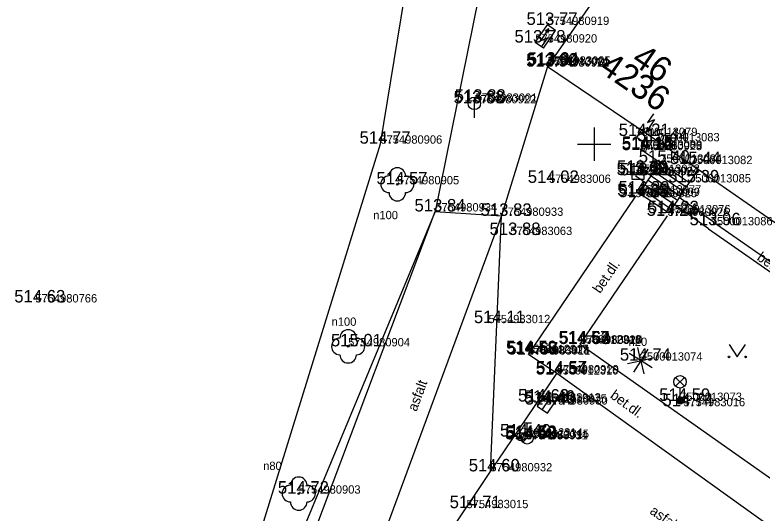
# Model space of a CAD drawing. Extents: x -669251 to -668549, y -1128351 to -1127698.
# Drawn here: x -669034.82 to -668989.9, y -1127922.18 to -1127892.22 of the extents above; entities that cross this region are included whole.
import ezdxf

# ---------------------------------------------------------------- set-up
doc = ezdxf.new("R2010")
doc.units = 0
for name, color, linetype in [('Vrstva 1', 7, 'Continuous'), ('Vrstva 10', 7, 'Continuous'), ('Vrstva 11', 7, 'Continuous'), ('Vrstva 14', 7, 'Continuous'), ('Vrstva 2', 7, 'Continuous'), ('Vrstva 22', 7, 'Continuous'), ('Vrstva 24', 7, 'Continuous'), ('Vrstva 27', 7, 'Continuous'), ('Vrstva 28', 7, 'Continuous'), ('Vrstva 3', 7, 'Continuous'), ('Vrstva 33', 7, 'Continuous'), ('Vrstva 36', 7, 'Continuous'), ('Vrstva 40', 7, 'Continuous'), ('Vrstva 43', 7, 'Continuous'), ('Vrstva 44', 7, 'Continuous'), ('Vrstva 47', 7, 'Continuous'), ('Vrstva 5', 7, 'Continuous'), ('Vrstva 6', 7, 'Continuous'), ('Vrstva 61', 7, 'Continuous')]:
    doc.layers.add(name, color=color, linetype=linetype)

msp = doc.modelspace()

# ---------------------------------------------------------------- linework, layer by layer
at = {"layer": 'Vrstva 1'}
for p, q in [((-669002.807, -1127892.827), (-669002.807, -1127892.827)), ((-669003.531, -1127893.885), (-669003.531, -1127893.885)), ((-669002.798, -1127895.331), (-669002.798, -1127895.331)), ((-669002.798, -1127895.331), (-669002.798, -1127895.331)), ((-669002.775, -1127895.263), (-669002.775, -1127895.263)), ((-669002.724, -1127895.214), (-669002.724, -1127895.214)), ((-669007.196, -1127897.543), (-669007.196, -1127897.543)), ((-669007.127, -1127897.445), (-669007.127, -1127897.445)), ((-668997.503, -1127899.506), (-668997.503, -1127899.506)), ((-668996.167, -1127899.826), (-668996.167, -1127899.826)), ((-669012.846, -1127899.967), (-669012.846, -1127899.967)), ((-668997.225, -1127900.357), (-668997.225, -1127900.357)), ((-668997.219, -1127900.274), (-668997.219, -1127900.274)), ((-668997.213, -1127900.287), (-668997.213, -1127900.287)), ((-668996.024, -1127901.109), (-668996.024, -1127901.109)), ((-668994.193, -1127901.196), (-668994.193, -1127901.196)), ((-668997.359, -1127901.72), (-668997.359, -1127901.72)), ((-668997.435, -1127901.873), (-668997.435, -1127901.873)), ((-668997.396, -1127901.855), (-668997.396, -1127901.855)), ((-669011.828, -1127902.411), (-669011.828, -1127902.411)), ((-669002.711, -1127902.326), (-669002.711, -1127902.326)), ((-668994.286, -1127902.297), (-668994.286, -1127902.297)), ((-668997.275, -1127902.966), (-668997.275, -1127902.966)), ((-668997.521, -1127903.186), (-668997.521, -1127903.186)), ((-668997.358, -1127903.113), (-668997.358, -1127903.113)), ((-669009.543, -1127904.044), (-669009.543, -1127904.044)), ((-669005.568, -1127904.308), (-669005.568, -1127904.308)), ((-668995.58, -1127904.307), (-668995.58, -1127904.307)), ((-668995.513, -1127904.153), (-668995.513, -1127904.153)), ((-668992.981, -1127904.876), (-668992.981, -1127904.876)), ((-669005.031, -1127905.461), (-669005.031, -1127905.461)), ((-669033.593, -1127909.517), (-669033.593, -1127909.517)), ((-669006.349, -1127910.761), (-669006.349, -1127910.761)), ((-669000.883, -1127911.985), (-669000.883, -1127911.985)), ((-669000.837, -1127912.018), (-669000.837, -1127912.018)), ((-669000.821, -1127911.989), (-669000.821, -1127911.989)), ((-669014.783, -1127912.157), (-669014.783, -1127912.157)), ((-669004.042, -1127912.564), (-669004.042, -1127912.564)), ((-669004.001, -1127912.626), (-669004.001, -1127912.626)), ((-669003.949, -1127912.65), (-669003.949, -1127912.65)), ((-668997.194, -1127913.016), (-668997.194, -1127913.016)), ((-669002.257, -1127913.85), (-669002.257, -1127913.85)), ((-669002.232, -1127913.78), (-669002.232, -1127913.78)), ((-669003.306, -1127915.476), (-669003.306, -1127915.476)), ((-669002.951, -1127915.546), (-669002.951, -1127915.546)), ((-669002.902, -1127915.659), (-669002.902, -1127915.659)), ((-668994.828, -1127915.437), (-668994.828, -1127915.437)), ((-668994.636, -1127915.759), (-668994.636, -1127915.759)), ((-669004.4, -1127917.579), (-669004.4, -1127917.579)), ((-669004.092, -1127917.753), (-669004.092, -1127917.753)), ((-669004.069, -1127917.72), (-669004.069, -1127917.72)), ((-669004.018, -1127917.659), (-669004.018, -1127917.659)), ((-669006.232, -1127919.676), (-669006.232, -1127919.676)), ((-669017.757, -1127921.014), (-669017.757, -1127921.014)), ((-669007.668, -1127921.888), (-669007.668, -1127921.888))]:
    msp.add_line(p, q, dxfattribs=at)
at = {"layer": 'Vrstva 10'}
for p, q in [((-668996.56, -1127901.905), (-668997.213, -1127901.517)), ((-668996.859, -1127902.348), (-668997.505, -1127901.923)), ((-669003.949, -1127912.65), (-668997.521, -1127903.186)), ((-668992.837, -1127904.672), (-668994.882, -1127903.198)), ((-668993.125, -1127905.08), (-668995.168, -1127903.632)), ((-669021.868, -1127936.689), (-669009.543, -1127904.044)), ((-669005.568, -1127904.308), (-669018.284, -1127938.726)), ((-669009.543, -1127904.044), (-669005.568, -1127904.308)), ((-669000.837, -1127912.018), (-668995.58, -1127904.307)), ((-668992.837, -1127904.672), (-668981.814, -1127912.341)), ((-668993.125, -1127905.08), (-668982.1, -1127912.776)), ((-669000.837, -1127912.018), (-668988.115, -1127920.994)), ((-669002.232, -1127913.78), (-669003.949, -1127912.65)), ((-669006.232, -1127919.676), (-669002.232, -1127913.78)), ((-668989.186, -1127923.144), (-669002.232, -1127913.78)), ((-669015.133, -1127933.068), (-669006.232, -1127919.676))]:
    msp.add_line(p, q, dxfattribs=at)
at = {"layer": 'Vrstva 11'}
for p, q in [((-668997.219, -1127900.274), (-668996.024, -1127901.109)), ((-668996.203, -1127901.374), (-668996.024, -1127901.109)), ((-668996.024, -1127901.109), (-668994.286, -1127902.297)), ((-668996.56, -1127901.905), (-668996.382, -1127901.64)), ((-668996.382, -1127901.64), (-668996.203, -1127901.374)), ((-668996.382, -1127901.64), (-668994.639, -1127902.831)), ((-668996.203, -1127901.374), (-668994.462, -1127902.564)), ((-668993.739, -1127901.513), (-668994.286, -1127902.297)), ((-668996.739, -1127902.171), (-668996.56, -1127901.905)), ((-668996.739, -1127902.171), (-668994.992, -1127903.365)), ((-668996.56, -1127901.905), (-668994.816, -1127903.098)), ((-668996.918, -1127902.436), (-668995.168, -1127903.632)), ((-668994.462, -1127902.564), (-668994.639, -1127902.831)), ((-668994.286, -1127902.297), (-668994.462, -1127902.564)), ((-668997.275, -1127902.966), (-668997.097, -1127902.701)), ((-668995.513, -1127904.153), (-668997.275, -1127902.966)), ((-668997.097, -1127902.701), (-668995.345, -1127903.899)), ((-668994.639, -1127902.831), (-668994.816, -1127903.098)), ((-668994.992, -1127903.365), (-668995.168, -1127903.632)), ((-668994.882, -1127903.198), (-668994.992, -1127903.365)), ((-668994.816, -1127903.098), (-668994.882, -1127903.198)), ((-668995.345, -1127903.899), (-668995.513, -1127904.153)), ((-668995.168, -1127903.632), (-668995.345, -1127903.899))]:
    msp.add_line(p, q, dxfattribs=at)
for points in [[(-668996.918, -1127902.436), (-668996.859, -1127902.348), (-668996.739, -1127902.171)], [(-668997.097, -1127902.701), (-668996.918, -1127902.436)]]:
    msp.add_lwpolyline(points, dxfattribs=at)
at = {"layer": 'Vrstva 14'}
for p, q in [((-669012.846, -1127899.967), (-669007.556, -1127867.922)), ((-669005.137, -1127882.175), (-669009.543, -1127904.044)), ((-669002.798, -1127895.331), (-669005.568, -1127904.308)), ((-669021.843, -1127929.084), (-669012.846, -1127899.967)), ((-669009.543, -1127904.044), (-669022.904, -1127936.195)), ((-669006.232, -1127919.676), (-669005.568, -1127904.308))]:
    msp.add_line(p, q, dxfattribs=at)
at = {"layer": 'Vrstva 22'}
for p, q in [((-668997.202, -1127912.976), (-668997.374, -1127912.222)), ((-668996.76, -1127912.326), (-668997.174, -1127912.982)), ((-668997.228, -1127912.996), (-668997.884, -1127912.582)), ((-668997.154, -1127913.008), (-668996.4, -1127912.836)), ((-668997.988, -1127913.196), (-668997.234, -1127913.024)), ((-668997.214, -1127913.05), (-668997.628, -1127913.706)), ((-668997.186, -1127913.056), (-668997.014, -1127913.81)), ((-668996.504, -1127913.45), (-668997.16, -1127913.036))]:
    msp.add_line(p, q, dxfattribs=at)
for centre, radius in [((-669011.828, -1127902.411), 0.05), ((-669014.783, -1127912.157), 0.05), ((-668997.194, -1127913.016), 0.04), ((-669017.757, -1127921.014), 0.05)]:
    msp.add_circle(centre, radius, dxfattribs=at)
for centre, start, end in [((-669011.828, -1127901.911), 0, 180), ((-669012.328, -1127902.411), 90, 270), ((-669011.328, -1127902.411), 270, 90), ((-669011.828, -1127902.911), 180, 0), ((-669014.783, -1127911.657), 0, 180), ((-669015.283, -1127912.157), 90, 270), ((-669014.283, -1127912.157), 270, 90), ((-669014.783, -1127912.657), 180, 0), ((-669017.757, -1127920.514), 0, 180), ((-669018.257, -1127921.014), 90, 270), ((-669017.257, -1127921.014), 270, 90), ((-669017.757, -1127921.514), 180, 0)]:
    msp.add_arc(centre, 0.5, start, end, dxfattribs=at)
at = {"layer": 'Vrstva 24'}
for p, q in [((-669003.531, -1127893.885), (-669002.807, -1127892.827)), ((-669003.205, -1127893.779), (-669002.711, -1127893.057)), ((-669003.036, -1127894.224), (-669002.312, -1127893.166)), ((-669002.711, -1127893.057), (-669002.94, -1127893.197)), ((-669002.312, -1127893.166), (-669002.807, -1127892.827)), ((-669002.759, -1127893.321), (-669002.711, -1127893.057)), ((-669002.787, -1127893.611), (-669003.205, -1127893.779)), ((-669003.141, -1127894.127), (-669002.787, -1127893.611)), ((-669003.036, -1127894.224), (-669003.531, -1127893.885)), ((-668996.358, -1127898.523), (-668996.854, -1127899.244)), ((-668996.422, -1127898.174), (-668996.777, -1127898.69)), ((-668996.777, -1127898.69), (-668996.358, -1127898.523)), ((-668996.806, -1127898.98), (-668996.854, -1127899.244)), ((-668997.436, -1127899.605), (-668997.161, -1127899.205)), ((-668996.854, -1127899.244), (-668996.625, -1127899.104)), ((-668996.942, -1127899.945), (-668997.436, -1127899.605))]:
    msp.add_line(p, q, dxfattribs=at)
at = {"layer": 'Vrstva 27'}
for p, q in [((-669007.2, -1127897.165), (-669007.2, -1127898.415)), ((-668997.734, -1127901.72), (-668996.984, -1127901.72)), ((-669003.111, -1127915.97), (-669002.693, -1127915.348))]:
    msp.add_line(p, q, dxfattribs=at)
for points in [[(-668997.734, -1127902.094), (-668996.984, -1127902.094), (-668996.984, -1127901.344), (-668997.734, -1127901.344)], [(-669002.8, -1127916.179), (-669002.382, -1127915.556), (-669003.005, -1127915.138), (-669003.423, -1127915.761)]]:
    msp.add_lwpolyline(points, close=True, dxfattribs=at)
msp.add_circle((-669007.2, -1127897.54), 0.375, dxfattribs=at)
at = {"layer": 'Vrstva 28'}
for p, q in [((-669004.268, -1127916.759), (-669003.768, -1127916.759)), ((-669004.018, -1127917.284), (-669004.018, -1127916.759)), ((-669004.283, -1127917.924), (-669003.753, -1127917.394)), ((-669004.65, -1127917.579), (-669005.15, -1127917.579)), ((-669004.15, -1127917.579), (-669003.65, -1127917.579))]:
    msp.add_line(p, q, dxfattribs=at)
for centre, radius in [((-669004.4, -1127917.579), 0.25), ((-669004.018, -1127917.659), 0.375)]:
    msp.add_circle(centre, radius, dxfattribs=at)
at = {"layer": 'Vrstva 33'}
for p, q in [((-668995.093, -1127914.022), (-668994.563, -1127914.552)), ((-668995.093, -1127914.552), (-668994.563, -1127914.022)), ((-668994.828, -1127915.437), (-668994.828, -1127914.662))]:
    msp.add_line(p, q, dxfattribs=at)
for centre, radius in [((-668994.828, -1127914.287), 0.375), ((-668994.828, -1127915.437), 0.2), ((-668994.828, -1127915.437), 0.18), ((-668994.828, -1127915.437), 0.16), ((-668994.828, -1127915.437), 0.14), ((-668994.828, -1127915.437), 0.12), ((-668994.828, -1127915.437), 0.1), ((-668994.828, -1127915.437), 0.08), ((-668994.828, -1127915.437), 0.06), ((-668994.828, -1127915.437), 0.04), ((-668994.828, -1127915.437), 0.02)]:
    msp.add_circle(centre, radius, dxfattribs=at)
at = {"layer": 'Vrstva 36'}
for p, q in [((-668991.886, -1127912.039), (-668991.386, -1127912.789)), ((-668991.386, -1127912.789), (-668990.886, -1127912.039))]:
    msp.add_line(p, q, dxfattribs=at)
for centre in [(-668991.886, -1127912.789), (-668990.886, -1127912.789)]:
    msp.add_circle(centre, 0.05, dxfattribs=at)
at = {"layer": 'Vrstva 5'}
for p, q in [((-668996.268, -1127885.924), (-669002.798, -1127895.331)), ((-669002.798, -1127895.331), (-668996.167, -1127899.826)), ((-668993.739, -1127901.513), (-668994.193, -1127901.196)), ((-668981.972, -1127909.72), (-668993.739, -1127901.513))]:
    msp.add_line(p, q, dxfattribs=at)
at = {"layer": 'Vrstva 6'}
msp.add_line((-668996.167, -1127899.826), (-668994.193, -1127901.196), dxfattribs=at)
at = {"layer": 'Vrstva 61'}
for p, q in [((-669000, -1127899), (-669000, -1127901)), ((-669001, -1127900), (-668999, -1127900))]:
    msp.add_line(p, q, dxfattribs=at)

# ---------------------------------------------------------------- texts
at = {"layer": 'Vrstva 2'}
for s, p in [('5754980919', (-669002.807, -1127892.827)), ('5754980920', (-669003.531, -1127893.885)), ('5754980921', (-669002.798, -1127895.331)), ('5754980970', (-669002.798, -1127895.331)), ('7500013081', (-669002.775, -1127895.263)), ('5754983005', (-669002.724, -1127895.214)), ('5754980922', (-669007.196, -1127897.543)), ('5754983001', (-669007.127, -1127897.445)), ('7500013079', (-668997.503, -1127899.506)), ('5754980906', (-669012.846, -1127899.967)), ('7500013083', (-668996.167, -1127899.826)), ('5754980923', (-668997.225, -1127900.357)), ('5754983008', (-668997.213, -1127900.287)), ('7500013080', (-668997.219, -1127900.274)), ('7500013084', (-668996.024, -1127901.109)), ('7500013082', (-668994.193, -1127901.196)), ('7500013078', (-668997.359, -1127901.72)), ('5754980924', (-668997.435, -1127901.873)), ('5754983007', (-668997.396, -1127901.855)), ('5754980905', (-669011.828, -1127902.411)), ('5754983006', (-669002.711, -1127902.326)), ('7500013085', (-668994.286, -1127902.297)), ('5754983009', (-668997.358, -1127903.113)), ('7500013077', (-668997.275, -1127902.966)), ('5754980925', (-668997.521, -1127903.186)), ('5754980934', (-669009.543, -1127904.044)), ('5754980933', (-669005.568, -1127904.308)), ('5754980926', (-668995.58, -1127904.307)), ('7500013076', (-668995.513, -1127904.153)), ('7500013086', (-668992.981, -1127904.876)), ('5754983063', (-669005.031, -1127905.461)), ('5754980766', (-669033.593, -1127909.517)), ('5754983012', (-669006.349, -1127910.761)), ('7500012318', (-669000.883, -1127911.985)), ('5754980927', (-669000.837, -1127912.018)), ('5754983010', (-669000.821, -1127911.989)), ('5754980904', (-669014.783, -1127912.157)), ('7500012317', (-669004.042, -1127912.564)), ('5754980928', (-669004.001, -1127912.626)), ('5754983011', (-669003.949, -1127912.65)), ('7500013074', (-668997.194, -1127913.016)), ('7500012316', (-669002.257, -1127913.85)), ('5754980929', (-669002.232, -1127913.78)), ('5754983013', (-669003.306, -1127915.476)), ('7500013075', (-669002.951, -1127915.546)), ('5754980930', (-669002.902, -1127915.659)), ('7500013073', (-668994.828, -1127915.437)), ('5754983016', (-668994.636, -1127915.759)), ('7500012314', (-669004.4, -1127917.579)), ('5754980931', (-669004.092, -1127917.753)), ('5754983014', (-669004.069, -1127917.72)), ('7500012315', (-669004.018, -1127917.659)), ('5754980932', (-669006.232, -1127919.676)), ('5754980903', (-669017.757, -1127921.014)), ('5754983015', (-669007.668, -1127921.888))]:
    msp.add_text(s, height=0.5, dxfattribs=at).set_placement(p)
at = {"layer": 'Vrstva 3'}
for s, p in [('513.77 ', (-669004.059, -1127892.827)), ('513.78 ', (-669004.783, -1127893.885)), ('513.82 ', (-669004.027, -1127895.263)), ('513.94 ', (-669003.978, -1127895.214)), ('513.90 ', (-669004.088, -1127895.331)), ('513.90 ', (-669004.088, -1127895.331)), ('513.83 ', (-669008.448, -1127897.543)), ('513.88 ', (-669008.379, -1127897.445)), ('514.21 ', (-668998.518, -1127899.506)), ('514.77 ', (-669014.098, -1127899.967)), ('515.44 ', (-668997.419, -1127899.826)), ('514.12 ', (-668998.335, -1127900.357)), ('514.14 ', (-668998.329, -1127900.274)), ('514.15 ', (-668998.323, -1127900.287)), ('515.40 ', (-668997.312, -1127901.109)), ('515.44 ', (-668995.445, -1127901.196)), ('513.95 ', (-668998.65, -1127901.855)), ('513.89 ', (-668998.614, -1127901.72)), ('513.91 ', (-668998.452, -1127901.873)), ('514.57 ', (-669013.08, -1127902.411)), ('514.02 ', (-669003.985, -1127902.326)), ('515.39 ', (-668995.541, -1127902.297)), ('514.35 ', (-668998.61, -1127903.113)), ('514.31 ', (-668998.536, -1127903.186)), ('514.29 ', (-668998.53, -1127902.966)), ('513.84 ', (-669010.795, -1127904.044)), ('514.23 ', (-668996.765, -1127904.153)), ('513.83 ', (-669006.82, -1127904.308)), ('514.24 ', (-668996.832, -1127904.307)), ('513.96 ', (-668994.257, -1127904.876)), ('513.88 ', (-669006.283, -1127905.461)), ('514.63 ', (-669034.859, -1127909.517)), ('514.11 ', (-669007.223, -1127910.761)), ('515.01 ', (-669015.82, -1127912.157)), ('514.57 ', (-669002.135, -1127911.985)), ('514.63 ', (-669002.103, -1127912.018)), ('514.64 ', (-669002.087, -1127911.989)), ('514.59 ', (-669005.297, -1127912.564)), ('514.68 ', (-669005.267, -1127912.626)), ('514.67 ', (-669005.215, -1127912.65)), ('514.74 ', (-668998.446, -1127913.016)), ('514.54 ', (-669003.509, -1127913.85)), ('514.57 ', (-669003.484, -1127913.78)), ('514.63 ', (-669004.572, -1127915.476)), ('514.59 ', (-668996.083, -1127915.437)), ('514.46 ', (-669004.225, -1127915.546)), ('514.49 ', (-669004.157, -1127915.659)), ('514.74 ', (-668995.888, -1127915.759)), ('514.49 ', (-669005.655, -1127917.579)), ('514.49 ', (-669005.347, -1127917.753)), ('514.58 ', (-669005.321, -1127917.72)), ('514.50 ', (-669005.306, -1127917.659)), ('514.60 ', (-669007.533, -1127919.676)), ('514.72 ', (-669019.009, -1127921.014)), ('514.71 ', (-669008.683, -1127921.888))]:
    msp.add_text(s, height=0.75, dxfattribs=at).set_placement(p)
at = {"layer": 'Vrstva 40'}
for s, rotation, p in [('bet.zlab', 325.0846, (-668990.253, -1127906.928)), ('bet.dl.', 55.7157, (-668999.637, -1127909.016)), ('asfalt', 69.7229, (-669010.676, -1127916.113)), ('bet.dl.', 323.9234, (-668999.075, -1127915.215)), ('asfalt', 325.136, (-668996.697, -1127922.178))]:
    msp.add_text(s, height=0.6, rotation=rotation, dxfattribs=at).set_placement(p)
at = {"layer": 'Vrstva 43'}
msp.add_text('4236', height=1.5, rotation=325.4982, dxfattribs=at).set_placement((-668999.789, -1127895.578))
at = {"layer": 'Vrstva 44'}
msp.add_text('46', height=1.5, rotation=325.4982, dxfattribs=at).set_placement((-668997.83, -1127895.106))
at = {"layer": 'Vrstva 47'}
for s, p in [('n100', (-669013.278, -1127904.511)), ('n100', (-669015.779, -1127910.92)), ('n20', (-668997.924, -1127912.13)), ('n80', (-669019.894, -1127919.591))]:
    msp.add_text(s, height=0.5, dxfattribs=at).set_placement(p)

doc.saveas('drawing.dxf')
